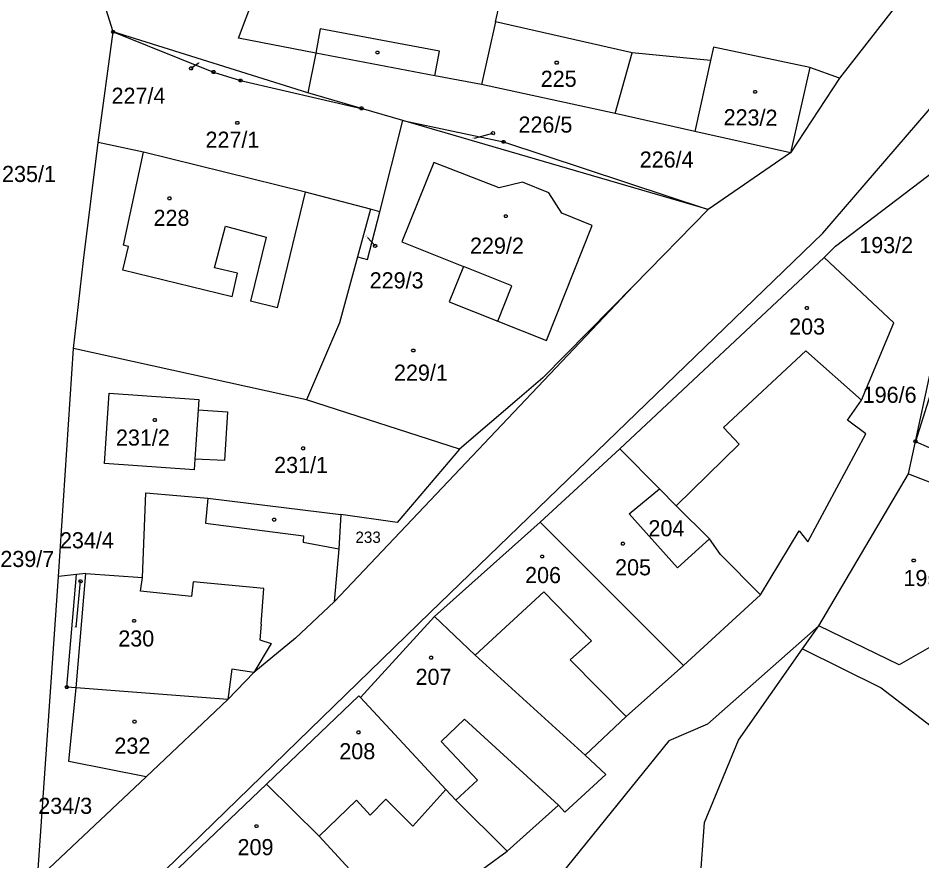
# Model space of a CAD drawing. Extents: x -634640 to -629202, y -1196156 to -1190068.
# Drawn here: x -631585.1 to -631489.7, y -1192802 to -1192713 of the extents above; entities that cross this region are included whole.
import ezdxf

# ---------------------------------------------------------------- set-up
doc = ezdxf.new("R2010")
doc.units = 0
for name, color, linetype in [('Vrstva 1', 7, 'Continuous'), ('Vrstva 2', 7, 'Continuous'), ('Vrstva 3', 7, 'Continuous'), ('Vrstva 4', 7, 'Continuous'), ('Vrstva 5', 7, 'Continuous'), ('Vrstva 7', 7, 'Continuous'), ('Vrstva 8', 7, 'Continuous')]:
    doc.layers.add(name, color=color, linetype=linetype)

msp = doc.modelspace()

# ---------------------------------------------------------------- linework, layer by layer
at = {"layer": 'Vrstva 1'}
for p, q in [((-631575.03, -1192714.48), (-631578.23, -1192704.13)), ((-631487.46, -1192705.36), (-631498.36, -1192719.36)), ((-631561.82, -1192715.14), (-631560, -1192710.37)), ((-631534.67, -1192713.42), (-631534.16, -1192711.11)), ((-631534.67, -1192713.42), (-631536.16, -1192720.03)), ((-631520.26, -1192716.7), (-631534.67, -1192713.42)), ((-631576.6, -1192726.15), (-631575.03, -1192714.48)), ((-631554.47, -1192720.9), (-631575.03, -1192714.48)), ((-631553.64, -1192716.74), (-631561.82, -1192715.14)), ((-631511.68, -1192716.09), (-631511.99, -1192717.49)), ((-631501.49, -1192718.23), (-631511.68, -1192716.09)), ((-631553.64, -1192716.74), (-631554.47, -1192720.9)), ((-631541.09, -1192719.11), (-631553.64, -1192716.74)), ((-631522.04, -1192723.11), (-631520.26, -1192716.7)), ((-631511.99, -1192717.49), (-631520.26, -1192716.7)), ((-631498.36, -1192719.36), (-631501.49, -1192718.23)), ((-631536.16, -1192720.03), (-631541.09, -1192719.11)), ((-631498.36, -1192719.36), (-631503.52, -1192727.23)), ((-631522.04, -1192723.11), (-631536.16, -1192720.03)), ((-631548.82, -1192722.55), (-631554.47, -1192720.9)), ((-631500.14, -1192735.72), (-631487.9, -1192721.54)), ((-631544.44, -1192723.83), (-631548.82, -1192722.55)), ((-631513.62, -1192724.98), (-631522.04, -1192723.11)), ((-631546.88, -1192733.48), (-631544.44, -1192723.83)), ((-631512.24, -1192733.22), (-631544.44, -1192723.83)), ((-631503.52, -1192727.23), (-631513.62, -1192724.98)), ((-631578.16, -1192738.61), (-631576.6, -1192726.15)), ((-631571.83, -1192727.18), (-631576.6, -1192726.15)), ((-631554.72, -1192731.41), (-631571.83, -1192727.18)), ((-631503.52, -1192727.23), (-631512.24, -1192733.22)), ((-631498.79, -1192737.08), (-631485.2, -1192726.74)), ((-631547.88, -1192733.19), (-631554.72, -1192731.41)), ((-631547.88, -1192733.19), (-631549.24, -1192738.22)), ((-631546.88, -1192733.48), (-631547.88, -1192733.19)), ((-631512.24, -1192733.22), (-631520.07, -1192741.24)), ((-631541.58, -1192775.76), (-631500.14, -1192735.72)), ((-631499.97, -1192738.28), (-631498.79, -1192737.08)), ((-631579.21, -1192747.9), (-631578.16, -1192738.61)), ((-631549.24, -1192738.22), (-631550.61, -1192743.26)), ((-631521.54, -1192758.48), (-631499.97, -1192738.28)), ((-631492.62, -1192745.17), (-631499.97, -1192738.28)), ((-631490.35, -1192757.69), (-631486.64, -1192740.44)), ((-631520.07, -1192741.24), (-631551.7, -1192774.62)), ((-631520.07, -1192741.24), (-631529.68, -1192750.99)), ((-631550.61, -1192743.26), (-631551.13, -1192745.19)), ((-631486.14, -1192744.29), (-631490.35, -1192757.69)), ((-631551.13, -1192745.19), (-631554.63, -1192753.31)), ((-631534.44, -1192745), (-631529.31, -1192747.05)), ((-631496.06, -1192753.35), (-631492.62, -1192745.17)), ((-631580.81, -1192771.97), (-631579.21, -1192747.9)), ((-631554.63, -1192753.31), (-631579.21, -1192747.9)), ((-631529.68, -1192750.99), (-631532.14, -1192753.09)), ((-631538.49, -1192758.51), (-631554.63, -1192753.31)), ((-631532.14, -1192753.09), (-631538.49, -1192758.51)), ((-631497.53, -1192755.45), (-631496.06, -1192753.35)), ((-631495.59, -1192756.91), (-631497.53, -1192755.45)), ((-631501.7, -1192768.28), (-631495.59, -1192756.91)), ((-631491.08, -1192761.11), (-631490.35, -1192757.69)), ((-631490.35, -1192757.69), (-631467.04, -1192767.99)), ((-631538.49, -1192758.51), (-631545.06, -1192766.25)), ((-631529.97, -1192766.22), (-631521.54, -1192758.48)), ((-631517.38, -1192762.69), (-631521.54, -1192758.48)), ((-631500.53, -1192777.15), (-631491.08, -1192761.11)), ((-631491.08, -1192761.11), (-631480.61, -1192765.27)), ((-631520.56, -1192765.35), (-631517.38, -1192762.69)), ((-631515.59, -1192764.5), (-631517.38, -1192762.69)), ((-631571.92, -1192772.05), (-631571.6, -1192763.14)), ((-631571.6, -1192763.14), (-631565.04, -1192763.68)), ((-631565.04, -1192763.68), (-631551.01, -1192765.42)), ((-631512.09, -1192767.99), (-631515.59, -1192764.5)), ((-631551.01, -1192765.42), (-631551.23, -1192769.02)), ((-631545.06, -1192766.25), (-631551.01, -1192765.42)), ((-631515.46, -1192771.04), (-631520.56, -1192765.35)), ((-631541.12, -1192776.17), (-631529.97, -1192766.22)), ((-631514.82, -1192781.33), (-631529.97, -1192766.22)), ((-631506.72, -1192773.89), (-631502.62, -1192767.12)), ((-631502.62, -1192767.12), (-631501.7, -1192768.28)), ((-631512.09, -1192767.99), (-631515.46, -1192771.04)), ((-631510.93, -1192769.62), (-631512.09, -1192767.99)), ((-631551.23, -1192769.02), (-631551.7, -1192774.62)), ((-631506.72, -1192773.89), (-631510.93, -1192769.62)), ((-631583.01, -1192803.9), (-631580.81, -1192771.97)), ((-631578.89, -1192771.74), (-631580.81, -1192771.97)), ((-631579.92, -1192783.63), (-631578.89, -1192771.74)), ((-631578.93, -1192783.71), (-631577.91, -1192771.62)), ((-631577.91, -1192771.62), (-631578.89, -1192771.74)), ((-631577.91, -1192771.62), (-631571.92, -1192772.05)), ((-631514.82, -1192781.33), (-631506.72, -1192773.89)), ((-631551.7, -1192774.62), (-631555.78, -1192778.47)), ((-631576.15, -1192809.34), (-631541.58, -1192775.76)), ((-631548.94, -1192784.72), (-631541.12, -1192776.17)), ((-631536.81, -1192780.26), (-631541.12, -1192776.17)), ((-631500.53, -1192777.15), (-631512.3, -1192787.54)), ((-631502.26, -1192779.6), (-631500.53, -1192777.15)), ((-631492.05, -1192781.28), (-631500.53, -1192777.15)), ((-631555.78, -1192778.47), (-631560.19, -1192782.08)), ((-631509.03, -1192789.23), (-631502.26, -1192779.6)), ((-631502.26, -1192779.6), (-631493.95, -1192783.7)), ((-631488.86, -1192779.43), (-631492.05, -1192781.28)), ((-631525.21, -1192790.81), (-631536.81, -1192780.26)), ((-631520.9, -1192786.73), (-631514.82, -1192781.33)), ((-631560.19, -1192782.08), (-631562.93, -1192784.94)), ((-631578.93, -1192783.71), (-631579.92, -1192783.63)), ((-631579.7, -1192791.46), (-631578.93, -1192783.71)), ((-631562.93, -1192784.94), (-631578.93, -1192783.71)), ((-631493.95, -1192783.7), (-631487.64, -1192788.54)), ((-631558.85, -1192793.87), (-631549.09, -1192784.54)), ((-631549.09, -1192784.54), (-631548.94, -1192784.72)), ((-631539.93, -1192794.42), (-631548.94, -1192784.72)), ((-631562.93, -1192784.94), (-631571.55, -1192793.1)), ((-631525.21, -1192790.81), (-631520.9, -1192786.73)), ((-631512.3, -1192787.54), (-631516.38, -1192789.3)), ((-631516.38, -1192789.3), (-631527.81, -1192803.43)), ((-631512.6, -1192797.92), (-631509.03, -1192789.23)), ((-631571.55, -1192793.1), (-631579.7, -1192791.46)), ((-631523.03, -1192792.85), (-631525.21, -1192790.81)), ((-631571.55, -1192793.1), (-631583.01, -1192803.9)), ((-631527.34, -1192796.82), (-631523.03, -1192792.85)), ((-631575.85, -1192810.06), (-631558.85, -1192793.87)), ((-631553.28, -1192799.36), (-631558.85, -1192793.87)), ((-631538.86, -1192795.56), (-631539.93, -1192794.42)), ((-631533.46, -1192800.95), (-631538.86, -1192795.56)), ((-631533.46, -1192800.95), (-631528.03, -1192796.1)), ((-631528.03, -1192796.1), (-631527.34, -1192796.82)), ((-631513.36, -1192807.68), (-631512.6, -1192797.92)), ((-631548.5, -1192804.53), (-631553.28, -1192799.36)), ((-631544.5, -1192808.96), (-631533.46, -1192800.95))]:
    msp.add_line(p, q, dxfattribs=at)
for points in [[(-631575.03, -1192714.48), (-631564.45, -1192718.72), (-631561.58, -1192719.61), (-631548.82, -1192722.55)], [(-631544.44, -1192723.83), (-631533.83, -1192726.09), (-631512.24, -1192733.22)], [(-631529.31, -1192747.05), (-631524.47, -1192734.93), (-631527.69, -1192733.6), (-631529.03, -1192731.47), (-631531.84, -1192730.35), (-631534.3, -1192730.94), (-631541.2, -1192728.25), (-631544.56, -1192736.64), (-631538.06, -1192739.24)], [(-631549.24, -1192738.22), (-631548.17, -1192738.51), (-631546.88, -1192733.48)], [(-631538.06, -1192739.24), (-631539.55, -1192742.96), (-631534.44, -1192745)], [(-631575.94, -1192760.04), (-631575.45, -1192752.62), (-631565.99, -1192753.27), (-631566.07, -1192754.38)], [(-631566.07, -1192754.38), (-631562.95, -1192754.56), (-631563.28, -1192759.72), (-631566.42, -1192759.56)], [(-631566.42, -1192759.56), (-631566.5, -1192760.68), (-631575.94, -1192760.04)]]:
    msp.add_lwpolyline(points, dxfattribs=at)
at = {"layer": 'Vrstva 3'}
for points in [[(-631528.13, -1192717.57), (-631528.04, -1192717.72), (-631528.13, -1192717.87), (-631528.31, -1192717.87), (-631528.4, -1192717.72), (-631528.31, -1192717.57), (-631528.13, -1192717.57)], [(-631561.84, -1192723.93), (-631561.75, -1192724.08), (-631561.84, -1192724.23), (-631562.02, -1192724.23), (-631562.11, -1192724.08), (-631562.02, -1192723.93), (-631561.84, -1192723.93)], [(-631543.26, -1192747.96), (-631543.17, -1192748.11), (-631543.26, -1192748.26), (-631543.44, -1192748.26), (-631543.53, -1192748.11), (-631543.44, -1192747.96), (-631543.26, -1192747.96)], [(-631554.9, -1192758.27), (-631554.81, -1192758.42), (-631554.9, -1192758.57), (-631555.08, -1192758.57), (-631555.17, -1192758.42), (-631555.08, -1192758.27), (-631554.9, -1192758.27)], [(-631521.14, -1192768.34), (-631521.05, -1192768.49), (-631521.14, -1192768.64), (-631521.32, -1192768.64), (-631521.41, -1192768.49), (-631521.32, -1192768.34), (-631521.14, -1192768.34)], [(-631490.45, -1192770.11), (-631490.36, -1192770.26), (-631490.45, -1192770.41), (-631490.63, -1192770.41), (-631490.72, -1192770.26), (-631490.63, -1192770.11), (-631490.45, -1192770.11)], [(-631572.69, -1192787.13), (-631572.6, -1192787.28), (-631572.69, -1192787.43), (-631572.87, -1192787.43), (-631572.96, -1192787.28), (-631572.87, -1192787.13), (-631572.69, -1192787.13)]]:
    msp.add_lwpolyline(points, dxfattribs=at)
at = {"layer": 'Vrstva 4'}
for p, q in [((-631553.17, -1192714.16), (-631553.64, -1192716.74)), ((-631540.6, -1192716.53), (-631553.17, -1192714.16)), ((-631541.09, -1192719.11), (-631540.6, -1192716.53)), ((-631511.99, -1192717.49), (-631513.62, -1192724.98)), ((-631501.49, -1192718.23), (-631503.52, -1192727.23)), ((-631573.95, -1192736.98), (-631571.83, -1192727.18)), ((-631557.69, -1192743.6), (-631554.72, -1192731.41)), ((-631564.35, -1192739.37), (-631563.19, -1192735)), ((-631563.19, -1192735), (-631558.88, -1192736.14)), ((-631573.42, -1192737.14), (-631573.95, -1192736.98)), ((-631558.88, -1192736.14), (-631560.54, -1192742.91)), ((-631574.01, -1192739.61), (-631573.42, -1192737.14)), ((-631562.48, -1192742.43), (-631574.01, -1192739.61)), ((-631561.9, -1192739.94), (-631564.35, -1192739.37)), ((-631562.48, -1192742.43), (-631561.9, -1192739.94)), ((-631557.69, -1192743.6), (-631560.54, -1192742.91)), ((-631510.62, -1192756.24), (-631501.92, -1192748.14)), ((-631501.92, -1192748.14), (-631496.06, -1192753.35)), ((-631566.07, -1192754.38), (-631566.42, -1192759.56)), ((-631508.94, -1192757.98), (-631510.62, -1192756.24)), ((-631515.59, -1192764.5), (-631508.94, -1192757.98)), ((-631565.04, -1192763.68), (-631565.29, -1192766.33)), ((-631565.29, -1192766.33), (-631554.93, -1192767.66)), ((-631554.93, -1192767.66), (-631554.98, -1192768.32)), ((-631554.98, -1192768.32), (-631551.23, -1192769.02)), ((-631572.14, -1192773.5), (-631571.92, -1192772.05)), ((-631566.6, -1192772.52), (-631566.76, -1192774.05)), ((-631559.14, -1192773.21), (-631566.6, -1192772.52)), ((-631559.42, -1192776.98), (-631559.14, -1192773.21)), ((-631566.76, -1192774.05), (-631572.14, -1192773.5)), ((-631529.59, -1192773.58), (-631536.81, -1192780.26)), ((-631524.55, -1192778.74), (-631529.59, -1192773.58)), ((-631559.42, -1192776.98), (-631559.55, -1192778.65)), ((-631558.34, -1192779.04), (-631560.19, -1192782.08)), ((-631559.55, -1192778.65), (-631558.34, -1192779.04)), ((-631526.81, -1192780.74), (-631524.55, -1192778.74)), ((-631520.9, -1192786.73), (-631526.81, -1192780.74)), ((-631562.51, -1192781.74), (-631562.93, -1192784.94)), ((-631560.19, -1192782.08), (-631562.51, -1192781.74)), ((-631537.94, -1192787.02), (-631540.4, -1192789.35)), ((-631528.03, -1192796.1), (-631537.94, -1192787.02)), ((-631540.4, -1192789.35), (-631536.57, -1192793.43)), ((-631536.57, -1192793.43), (-631538.86, -1192795.56)), ((-631539.93, -1192794.42), (-631543.41, -1192798.3)), ((-631549.34, -1192795.55), (-631553.28, -1192799.36)), ((-631547.92, -1192797.14), (-631549.34, -1192795.55)), ((-631546.25, -1192795.46), (-631547.92, -1192797.14)), ((-631543.41, -1192798.3), (-631546.25, -1192795.46))]:
    msp.add_line(p, q, dxfattribs=at)
msp.add_lwpolyline([(-631534.44, -1192745), (-631532.96, -1192741.28), (-631538.06, -1192739.24)], dxfattribs=at)
at = {"layer": 'Vrstva 5'}
for points in [[(-631547.05, -1192716.51), (-631546.96, -1192716.66), (-631547.05, -1192716.81), (-631547.23, -1192716.81), (-631547.32, -1192716.66), (-631547.23, -1192716.51), (-631547.05, -1192716.51)], [(-631507.17, -1192720.66), (-631507.08, -1192720.81), (-631507.17, -1192720.96), (-631507.35, -1192720.96), (-631507.44, -1192720.81), (-631507.35, -1192720.66), (-631507.17, -1192720.66)], [(-631569.01, -1192731.9), (-631568.92, -1192732.05), (-631569.01, -1192732.2), (-631569.19, -1192732.2), (-631569.28, -1192732.05), (-631569.19, -1192731.9), (-631569.01, -1192731.9)], [(-631533.49, -1192733.78), (-631533.4, -1192733.93), (-631533.49, -1192734.08), (-631533.67, -1192734.08), (-631533.76, -1192733.93), (-631533.67, -1192733.78), (-631533.49, -1192733.78)], [(-631501.73, -1192743.47), (-631501.64, -1192743.62), (-631501.73, -1192743.77), (-631501.91, -1192743.77), (-631502, -1192743.62), (-631501.91, -1192743.47), (-631501.73, -1192743.47)], [(-631570.55, -1192755.28), (-631570.46, -1192755.43), (-631570.55, -1192755.58), (-631570.73, -1192755.58), (-631570.82, -1192755.43), (-631570.73, -1192755.28), (-631570.55, -1192755.28)], [(-631557.95, -1192765.8), (-631557.86, -1192765.95), (-631557.95, -1192766.1), (-631558.13, -1192766.1), (-631558.22, -1192765.95), (-631558.13, -1192765.8), (-631557.95, -1192765.8)], [(-631529.67, -1192769.7), (-631529.58, -1192769.85), (-631529.67, -1192770), (-631529.85, -1192770), (-631529.94, -1192769.85), (-631529.85, -1192769.7), (-631529.67, -1192769.7)], [(-631572.72, -1192776.48), (-631572.63, -1192776.63), (-631572.72, -1192776.78), (-631572.9, -1192776.78), (-631572.99, -1192776.63), (-631572.9, -1192776.48), (-631572.72, -1192776.48)], [(-631541.39, -1192780.36), (-631541.3, -1192780.51), (-631541.39, -1192780.66), (-631541.57, -1192780.66), (-631541.66, -1192780.51), (-631541.57, -1192780.36), (-631541.39, -1192780.36)], [(-631549.06, -1192788.25), (-631548.97, -1192788.4), (-631549.06, -1192788.55), (-631549.24, -1192788.55), (-631549.33, -1192788.4), (-631549.24, -1192788.25), (-631549.06, -1192788.25)], [(-631559.8, -1192798.15), (-631559.71, -1192798.3), (-631559.8, -1192798.45), (-631559.98, -1192798.45), (-631560.07, -1192798.3), (-631559.98, -1192798.15), (-631559.8, -1192798.15)]]:
    msp.add_lwpolyline(points, dxfattribs=at)
at = {"layer": 'Vrstva 7'}
for p, q in [((-631565.98, -1192717.78), (-631566.81, -1192718.32)), ((-631536.9, -1192725.7), (-631534.94, -1192725.16)), ((-631548.2, -1192736.17), (-631547.37, -1192737.07)), ((-631578.95, -1192777.31), (-631578.48, -1192772.46))]:
    msp.add_line(p, q, dxfattribs=at)
for points in [[(-631566.985, -1192718.327), (-631566.908, -1192718.169), (-631566.734, -1192718.163), (-631566.635, -1192718.313), (-631566.712, -1192718.471), (-631566.886, -1192718.477), (-631566.985, -1192718.327)], [(-631534.771, -1192725.207), (-631534.892, -1192725.334), (-631535.061, -1192725.287), (-631535.109, -1192725.113), (-631534.988, -1192724.986), (-631534.819, -1192725.033), (-631534.771, -1192725.207)], [(-631547.336, -1192737.242), (-631547.503, -1192737.191), (-631547.537, -1192737.019), (-631547.404, -1192736.898), (-631547.237, -1192736.949), (-631547.203, -1192737.121), (-631547.336, -1192737.242)], [(-631578.376, -1192772.319), (-631578.301, -1192772.477), (-631578.405, -1192772.618), (-631578.584, -1192772.601), (-631578.659, -1192772.443), (-631578.555, -1192772.302), (-631578.376, -1192772.319)]]:
    msp.add_lwpolyline(points, dxfattribs=at)
at = {"layer": 'Vrstva 8'}
for points in [[(-631574.94, -1192714.33), (-631574.85, -1192714.48), (-631574.94, -1192714.63), (-631575.12, -1192714.63), (-631575.21, -1192714.48), (-631575.12, -1192714.33), (-631574.94, -1192714.33)], [(-631564.36, -1192718.57), (-631564.27, -1192718.72), (-631564.36, -1192718.87), (-631564.54, -1192718.87), (-631564.63, -1192718.72), (-631564.54, -1192718.57), (-631564.36, -1192718.57)], [(-631561.49, -1192719.46), (-631561.4, -1192719.61), (-631561.49, -1192719.76), (-631561.67, -1192719.76), (-631561.76, -1192719.61), (-631561.67, -1192719.46), (-631561.49, -1192719.46)], [(-631548.73, -1192722.4), (-631548.64, -1192722.55), (-631548.73, -1192722.7), (-631548.91, -1192722.7), (-631549, -1192722.55), (-631548.91, -1192722.4), (-631548.73, -1192722.4)], [(-631533.74, -1192725.94), (-631533.65, -1192726.09), (-631533.74, -1192726.24), (-631533.92, -1192726.24), (-631534.01, -1192726.09), (-631533.92, -1192725.94), (-631533.74, -1192725.94)], [(-631490.26, -1192757.54), (-631490.17, -1192757.69), (-631490.26, -1192757.84), (-631490.44, -1192757.84), (-631490.53, -1192757.69), (-631490.44, -1192757.54), (-631490.26, -1192757.54)], [(-631579.83, -1192783.48), (-631579.74, -1192783.63), (-631579.83, -1192783.78), (-631580.01, -1192783.78), (-631580.1, -1192783.63), (-631580.01, -1192783.48), (-631579.83, -1192783.48)]]:
    msp.add_lwpolyline(points, dxfattribs=at)

# ---------------------------------------------------------------- texts
at = {"layer": 'Vrstva 2'}
for s, height, p in [('227/4', 0.1, (-631566.213, -1192717.78)), ('225', 1.7, (-631529.903, -1192720.28)), ('227/1', 1.7, (-631565.287, -1192726.71)), ('226/5', 0.1, (-631537.128, -1192725.7)), ('226/4', 1.7, (-631519.453, -1192728.8)), ('235/1', 1.7, (-631586.763, -1192730.32)), ('228', 1.7, (-631570.773, -1192734.95)), ('229/3', 0.1, (-631548.468, -1192736.07)), ('229/2', 1.7, (-631537.368, -1192737.89)), ('203', 1.7, (-631503.683, -1192746.42)), ('229/1', 1.7, (-631545.393, -1192751.29)), ('231/2', 1.7, (-631574.74, -1192758.14)), ('231/1', 1.7, (-631558.042, -1192761.03)), ('204', 1.7, (-631518.532, -1192767.71)), ('233', 1.2, (-631549.462, -1192768.41)), ('205', 1.7, (-631522.053, -1192771.83)), ('206', 1.7, (-631531.553, -1192772.65)), ('195', 1.7, (-631491.617, -1192772.97)), ('234/4', 0.1, (-631579.185, -1192777.31)), ('230', 1.7, (-631574.493, -1192779.34)), ('207', 1.7, (-631543.113, -1192783.39)), ('232', 1.7, (-631574.903, -1192790.66)), ('208', 1.7, (-631551.163, -1192791.24)), ('234/3', 1.7, (-631582.939, -1192797)), ('209', 1.7, (-631561.903, -1192801.36))]:
    msp.add_text(s, height=height, dxfattribs=at).set_placement(p)
msp.add_text('223/2', height=1.7, rotation=359.24454, dxfattribs=at).set_placement((-631510.613, -1192724.323))
at = {"layer": 'Vrstva 7'}
for s, p in [('227/4', (-631575.205, -1192722.07)), ('226/5', (-631532.248, -1192725.11)), ('193/2', (-631496.28, -1192737.83)), ('229/3', (-631547.958, -1192741.55)), ('196/6', (-631495.92, -1192753.63)), ('234/4', (-631580.649, -1192768.98)), ('239/7', (-631586.943, -1192770.95))]:
    msp.add_text(s, height=1.7, dxfattribs=at).set_placement(p)

doc.saveas('drawing.dxf')
